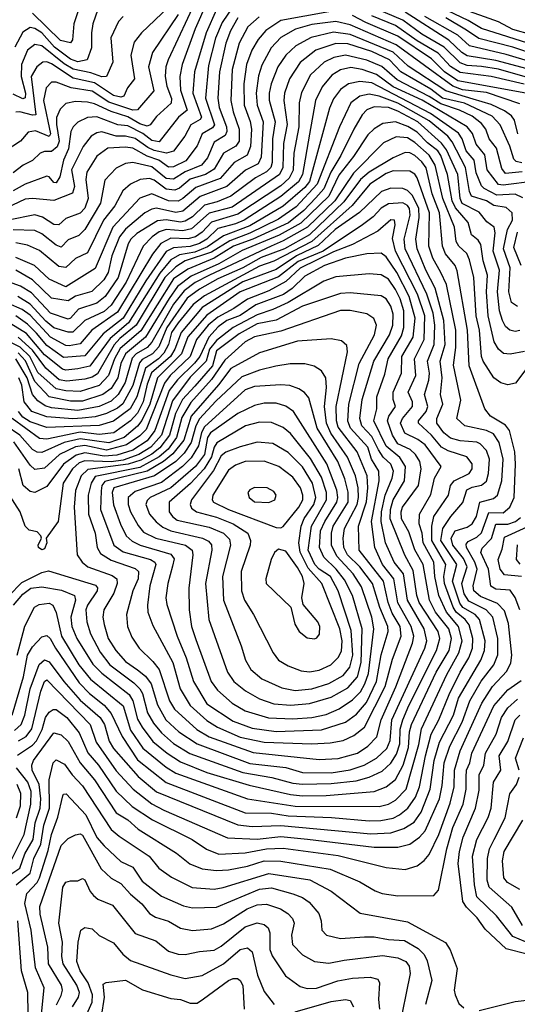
# Model space of a CAD drawing. Extents: x 1308313 to 1441400, y 959662 to 1036319.
# Tile 430 of 656: x 1372222 to 1374304, y 1016816 to 1020933. Entities that reach past the tile are written whole.
import ezdxf

# ---------------------------------------------------------------- set-up
doc = ezdxf.new("R2010")
doc.units = 0

msp = doc.modelspace()

# ---------------------------------------------------------------- linework, layer by layer
at = {"layer": '0CON10XD'}
for points in [[(1372963.9, 1021025), (1372843.7, 1020765), (1372834.1, 1020735), (1372831.1, 1020695), (1372837.9, 1020655), (1372857.5, 1020602.5), (1372856.2, 1020583.8), (1372795, 1020528.2), (1372767.5, 1020492.5), (1372755, 1020488.1), (1372725, 1020496.9), (1372675, 1020525.8), (1372605, 1020548.4), (1372535, 1020580.9), (1372505, 1020588.3), (1372455, 1020590.8), (1372415, 1020581.6), (1372390.8, 1020559.2), (1372376.5, 1020523.5), (1372375.3, 1020495), (1372387.3, 1020425), (1372379, 1020401), (1372355, 1020381), (1372325, 1020381.3), (1372307.3, 1020375), (1372275.8, 1020344.2), (1372236.2, 1020325), (1372195, 1020292.8)], [(1373045, 1020975.8), (1373002.3, 1020877.7), (1372953.5, 1020715), (1372946.9, 1020625), (1372982.6, 1020525), (1372977.7, 1020515), (1372937.5, 1020492.5), (1372913.3, 1020445), (1372865, 1020383.1), (1372835.7, 1020374.3), (1372785, 1020385.9), (1372758.1, 1020398.1), (1372705, 1020436.2), (1372665, 1020445.1), (1372625, 1020445.9), (1372566.2, 1020463.8), (1372545, 1020460), (1372520.9, 1020445), (1372487.9, 1020402.1), (1372439.3, 1020305), (1372451.2, 1020235), (1372442.3, 1020207.7), (1372365, 1020176.3), (1372275, 1020185.5), (1372245, 1020181.7), (1372164.9, 1020145.1)], [(1373113.4, 1020986.6), (1373069.6, 1020920.4), (1373041.4, 1020855), (1373011.8, 1020741.8), (1372999, 1020605), (1373036.4, 1020493.6), (1373029.2, 1020480.8), (1372985.9, 1020455), (1372965.1, 1020404.9), (1372917, 1020343), (1372865, 1020316.8), (1372845, 1020316.5), (1372803.7, 1020345), (1372755, 1020361.5), (1372695, 1020395.1), (1372665, 1020399.4), (1372590, 1020395), (1372545, 1020362.2), (1372502.2, 1020295), (1372498.1, 1020265), (1372508.1, 1020185), (1372495, 1020144.3), (1372475, 1020123.3), (1372415, 1020101), (1372385, 1020074.8), (1372365, 1020076.1), (1372317.4, 1020107.4), (1372285, 1020117.2), (1372175, 1020094.6)], [(1373005.3, 1021004.7), (1372955.7, 1020895), (1372902.1, 1020745), (1372892.5, 1020695), (1372895, 1020637.8), (1372922.3, 1020555), (1372887, 1020525), (1372805, 1020421.4), (1372775, 1020427), (1372737.3, 1020457.3), (1372675, 1020488.2), (1372632.6, 1020492.6), (1372545, 1020526.2), (1372505.7, 1020524.3), (1372465.2, 1020504.8), (1372445.3, 1020485), (1372436, 1020465), (1372426.7, 1020393.3), (1372404.5, 1020345.5), (1372389.7, 1020275), (1372375, 1020251.2), (1372365, 1020251.7), (1372345, 1020275.8), (1372335, 1020277.8), (1372245, 1020244.8), (1372195, 1020217.7)], [(1372548.6, 1020975), (1372528.3, 1020915), (1372521.7, 1020878.3), (1372523, 1020815), (1372504.6, 1020765), (1372465, 1020757), (1372435, 1020768.2), (1372368, 1020818), (1372315, 1020878.1), (1372285, 1020896.5), (1372265, 1020900.2), (1372235, 1020880.3), (1372201.7, 1020818.3)], [(1372844.3, 1020985.7), (1372731.7, 1020878.3), (1372700.8, 1020839.2), (1372687.6, 1020785), (1372702.2, 1020685), (1372672.5, 1020647.5), (1372657.3, 1020612.7), (1372645, 1020608.8), (1372614.8, 1020615), (1372535, 1020668.4), (1372445, 1020687.5), (1372355, 1020748), (1372335, 1020756), (1372318.6, 1020755), (1372293.9, 1020736.1), (1372270.4, 1020695), (1372289.1, 1020535), (1372275, 1020533.1), (1372222.7, 1020547.3), (1372205, 1020545.3)], [(1372474.5, 1020995), (1372449, 1020915), (1372442.1, 1020847.9), (1372434.7, 1020835.3), (1372392.4, 1020845), (1372275, 1020960.5)], [(1374155, 1020737), (1374095, 1020741), (1374065, 1020752.7), (1373997.9, 1020817.9), (1373905, 1020872.7), (1373825, 1020931.2), (1373716.3, 1020976.3)], [(1374375, 1020825.7), (1374155, 1020895.4), (1374099.1, 1020929.1), (1373955, 1020997.8)], [(1374445, 1020846.4), (1374285, 1020892.2), (1374225, 1020924.1), (1374065, 1020981.1)], [(1372885, 1020954), (1372777.4, 1020795), (1372760.5, 1020735), (1372783.3, 1020635), (1372715, 1020556.2), (1372695, 1020554.7), (1372595, 1020587.7), (1372525, 1020634.2), (1372437.5, 1020647.5), (1372375, 1020671.2), (1372355, 1020671.2), (1372332.3, 1020647.7), (1372321.2, 1020595), (1372351.4, 1020455), (1372345, 1020444.4), (1372287.3, 1020467.3), (1372257.8, 1020462.2), (1372225.2, 1020424.8), (1372131.4, 1020365)], [(1372655, 1020946.7), (1372635, 1020924.5), (1372602.9, 1020857.1), (1372611, 1020755), (1372585, 1020695.4), (1372566, 1020694), (1372520.1, 1020710.1), (1372445, 1020725.6), (1372408.1, 1020748.1), (1372315, 1020822.7), (1372285, 1020829.4), (1372255, 1020804.7), (1372229.9, 1020745), (1372227.5, 1020695), (1372245.7, 1020625), (1372244.5, 1020605.5), (1372235, 1020601.5), (1372195, 1020621.1)], [(1373135, 1020940.6), (1373103.9, 1020886.1), (1373084.1, 1020835), (1373057.7, 1020715), (1373051.6, 1020605), (1373057.2, 1020565), (1373086.7, 1020485), (1373088.3, 1020465), (1373081.9, 1020448.1), (1373035, 1020420), (1373007.9, 1020355), (1372982.5, 1020325), (1372915, 1020296.7), (1372865, 1020265.4), (1372835, 1020269.3), (1372775, 1020318), (1372695, 1020335.5), (1372665, 1020331.9), (1372625, 1020311.6), (1372577.7, 1020262.3), (1372560.3, 1020165), (1372495, 1020055.2), (1372469.6, 1020030.4), (1372425, 1020012.1), (1372395, 1019981.3), (1372375, 1019989.4), (1372315, 1020037.5), (1372285, 1020051), (1372195, 1020053.4)], [(1373515, 1020965.7), (1373315, 1020929.7), (1373252, 1020888), (1373219.5, 1020850.5), (1373192.8, 1020805), (1373171.6, 1020745), (1373159.4, 1020665), (1373161.4, 1020575), (1373186.8, 1020506.8), (1373191.9, 1020475), (1373187.4, 1020402.6), (1373174.2, 1020365.8), (1373118.7, 1020335), (1373060.7, 1020269.3), (1372958.7, 1020231.3), (1372905, 1020184.6), (1372885, 1020174.1), (1372845, 1020174.7), (1372775, 1020204.8), (1372725, 1020186.1), (1372611.7, 1020065), (1372537.1, 1019892.9), (1372415.3, 1019815), (1372345, 1019847.5), (1372283.3, 1019905), (1372205, 1019938.2)], [(1373224.7, 1020945.3), (1373177, 1020903), (1373140, 1020835), (1373110.9, 1020725), (1373105.4, 1020595), (1373115, 1020547.1), (1373140.7, 1020475), (1373140.1, 1020425), (1373125.9, 1020404.1), (1373075.2, 1020375), (1373035, 1020308.1), (1372999.2, 1020285), (1372935, 1020265.5), (1372891.3, 1020228.7), (1372870.8, 1020219.2), (1372835, 1020224), (1372785, 1020261.4), (1372765, 1020268.8), (1372726, 1020264), (1372685, 1020244.8), (1372653, 1020217), (1372619.3, 1020155), (1372572.2, 1020095), (1372505, 1019957.8), (1372455, 1019934.7), (1372415, 1019896.6), (1372385, 1019900.7), (1372305, 1019968.1), (1372255, 1019989.6), (1372205, 1019999)], [(1374370.5, 1020620.5), (1374055, 1020677.5), (1373999.2, 1020715), (1373945, 1020769.3), (1373805, 1020863.5), (1373670.7, 1020920.7), (1373615, 1020950.9)], [(1374332.8, 1020662.8), (1374194.5, 1020695), (1374065, 1020712.4), (1374025, 1020736.3), (1373973.3, 1020793.3), (1373884.9, 1020844.9), (1373795, 1020909), (1373695, 1020948.4)], [(1374345, 1020727), (1374215, 1020762.3), (1374095, 1020781.1), (1374072.1, 1020795), (1374017.3, 1020847.3), (1373835, 1020964.5)], [(1374364.9, 1020754.9), (1374257.8, 1020787.8), (1374105, 1020823), (1374055, 1020867.8), (1373916.7, 1020946.7)], [(1374385, 1020783.8), (1374285, 1020817.1), (1374143.8, 1020853.8), (1374091.4, 1020888.6), (1374005, 1020940.3)], [(1374315, 1020581.1), (1374175, 1020627.8), (1374075, 1020639.9), (1374034.1, 1020654.1), (1373797.5, 1020827.5), (1373605, 1020911.4), (1373545, 1020925.1), (1373445, 1020912.6), (1373376.4, 1020893.6), (1373315, 1020858.1), (1373274, 1020815), (1373235, 1020742.7), (1373221.5, 1020698.5), (1373210.8, 1020625), (1373216.2, 1020575), (1373240.5, 1020505), (1373232.5, 1020357.5), (1373219.5, 1020330.5), (1373167.2, 1020302.8), (1373089, 1020235), (1372977.1, 1020192.9), (1372905, 1020131.4), (1372875, 1020126.4), (1372795, 1020144.3), (1372775, 1020140.7), (1372745, 1020124.5), (1372665, 1020056.4), (1372639.4, 1020025), (1372607.2, 1019945), (1372592.7, 1019875), (1372574.5, 1019845), (1372523.7, 1019796.3), (1372455, 1019776.4), (1372425, 1019757.7), (1372355, 1019768.5), (1372275, 1019845.5), (1372205, 1019886)], [(1374306.8, 1020455), (1374292.2, 1020512.2), (1374280.2, 1020530.2), (1374251.4, 1020551.4), (1374195, 1020578.4), (1374119.7, 1020600.3), (1374005.7, 1020635.7), (1373848.2, 1020738.2), (1373785, 1020796.6), (1373605, 1020870.8), (1373535, 1020880.8), (1373441.2, 1020858.8), (1373376.8, 1020823.2), (1373335.2, 1020785), (1373302.6, 1020735), (1373274.3, 1020665), (1373265.4, 1020625), (1373266.2, 1020596.2), (1373291.2, 1020505), (1373280.2, 1020435), (1373278.7, 1020335), (1373273.2, 1020315), (1373255, 1020296.7), (1373208.5, 1020271.5), (1373105, 1020194.1), (1373048.4, 1020171.6), (1372995, 1020156.7), (1372945, 1020107.8), (1372915, 1020089.7), (1372894.3, 1020085.7), (1372835, 1020095.1), (1372798.1, 1020091.9), (1372711.6, 1020038.4), (1372687.1, 1020015), (1372676, 1019995), (1372634.4, 1019855), (1372579, 1019775), (1372545, 1019746.7), (1372467.5, 1019722.5), (1372435, 1019684.3), (1372425, 1019680.9), (1372350.4, 1019705), (1372270.5, 1019790.5), (1372225, 1019818.3), (1372175, 1019836.7)], [(1374324, 1020334), (1374299.1, 1020339.1), (1374289.6, 1020349.6), (1374273.4, 1020403.4), (1374233.3, 1020493.3), (1374198.6, 1020528.6), (1374083.9, 1020583.9), (1373991.8, 1020605), (1373942.8, 1020642.8), (1373816.7, 1020715), (1373769.7, 1020765), (1373695, 1020799.1), (1373595, 1020831.6), (1373545, 1020832.8), (1373460.9, 1020805), (1373396, 1020754), (1373350.4, 1020685), (1373329.5, 1020625), (1373327.4, 1020595), (1373341.8, 1020495), (1373325.6, 1020415), (1373322.6, 1020315), (1373308.5, 1020285), (1373110.8, 1020149.2), (1373015, 1020123.4), (1372941.3, 1020058.7), (1372905, 1020050), (1372834.2, 1020055.7), (1372804.9, 1020045.1), (1372775.6, 1020025), (1372738.1, 1019985), (1372667.3, 1019835), (1372605, 1019738.4), (1372575, 1019712.6), (1372494.7, 1019675.3), (1372443.5, 1019626.5), (1372425, 1019625.4), (1372365, 1019644.1), (1372331.6, 1019671.6), (1372265, 1019743.5), (1372214.6, 1019774.6)], [(1374325, 1020296.4), (1374255, 1020289.5), (1374240.1, 1020310.1), (1374216.7, 1020395), (1374187, 1020435), (1374172.5, 1020475), (1374155, 1020498.5), (1374115, 1020529.6), (1374062.3, 1020555), (1373985, 1020580.4), (1373935, 1020611.7), (1373801.5, 1020681.5), (1373737.6, 1020737.6), (1373675, 1020763.4), (1373585, 1020784.9), (1373536.4, 1020775), (1373496, 1020755), (1373438.2, 1020701.8), (1373401.1, 1020628.9), (1373391.9, 1020585), (1373390.6, 1020485), (1373368.7, 1020375), (1373366.3, 1020303.7), (1373350.1, 1020269.9), (1373315, 1020238.5), (1373135, 1020118.8), (1373025, 1020086.4), (1372985, 1020044.1), (1372957.5, 1020025), (1372925, 1020016), (1372855, 1020018.9), (1372812.6, 1019997.4), (1372777.5, 1019952.5), (1372630.7, 1019709.3), (1372524.4, 1019635), (1372475, 1019577.2), (1372429.1, 1019569.1), (1372415, 1019570.5), (1372350.2, 1019605), (1372265, 1019697.3), (1372231.5, 1019721.5), (1372175, 1019745.7)], [(1374378.1, 1020258.1), (1374245, 1020240.5), (1374225, 1020243.4), (1374178.1, 1020305), (1374168.2, 1020368.2), (1374132.1, 1020412.1), (1374116.5, 1020456.5), (1374095.2, 1020485), (1373905.8, 1020595.8), (1373785, 1020652.4), (1373715, 1020703.6), (1373655, 1020724.6), (1373607.2, 1020732.8), (1373565, 1020723.2), (1373528.8, 1020701.2), (1373487.9, 1020652.1), (1373459.5, 1020595), (1373435, 1020454.5), (1373405.9, 1020285), (1373389, 1020255), (1373315, 1020193), (1373161.1, 1020095), (1373125, 1020078.6), (1373051, 1020059), (1373004.7, 1020015.3), (1372975, 1019996.3), (1372935.2, 1019984.8), (1372865, 1019979.2), (1372835, 1019963.7), (1372749.9, 1019840.1), (1372654.9, 1019685), (1372570.7, 1019619.3), (1372495, 1019527.3), (1372405, 1019519.6), (1372335, 1019570.5), (1372291.9, 1019621.9), (1372255, 1019660.1), (1372205, 1019693.9)], [(1374415, 1020671.7), (1374225, 1020725.3), (1374155, 1020737)], [(1374327.5, 1020187.5), (1374295, 1020202.9), (1374218.6, 1020198.6), (1374166.3, 1020226.3), (1374155, 1020238.5), (1374132.8, 1020292.8), (1374123.8, 1020345), (1374090.5, 1020385), (1374073.5, 1020435), (1374057.7, 1020457.7), (1373941.1, 1020541.1), (1373695, 1020668.7), (1373646, 1020674), (1373598.2, 1020665), (1373565, 1020640.3), (1373535, 1020601.3), (1373517.9, 1020562.1), (1373434.4, 1020255.6)], [(1374305, 1019733.9), (1374280.6, 1019750.6), (1374268.9, 1019795), (1374274.6, 1019895), (1374246, 1019975), (1374263.8, 1020055), (1374283.6, 1020095), (1374282.7, 1020125), (1374257.6, 1020147.6), (1374205.7, 1020155.7), (1374175, 1020174.6), (1374113.3, 1020195), (1374104.5, 1020214.5), (1374087.3, 1020315), (1374032, 1020422), (1374013, 1020445), (1373935, 1020509.3), (1373805, 1020583.8), (1373726.5, 1020613.5), (1373685, 1020621.7), (1373645, 1020612.7), (1373607.7, 1020585), (1373560.5, 1020485), (1373467.1, 1020245), (1373379.3, 1020150.7), (1373305, 1020098.6), (1373185, 1020040.1), (1373101.5, 1020008.5), (1373025, 1019960.4), (1372915, 1019924.1), (1372875, 1019899.7), (1372829.5, 1019855), (1372709.2, 1019655), (1372640.9, 1019599.1), (1372617.5, 1019572.5), (1372547.5, 1019452.5), (1372525, 1019437.8), (1372495, 1019429.3), (1372418.4, 1019421.6), (1372386.8, 1019426.8), (1372330.8, 1019475), (1372275, 1019551), (1372215.3, 1019605.3)], [(1374315, 1019632.8), (1374295, 1019629.5), (1374273.8, 1019635), (1374255, 1019650), (1374242, 1019675), (1374230, 1019715), (1374221.8, 1019795), (1374229.4, 1019885), (1374203.2, 1019965), (1374211.7, 1020041.7), (1374208.1, 1020065), (1374177.4, 1020087.4), (1374145, 1020128.4), (1374074, 1020164), (1374065.5, 1020185), (1374055.1, 1020285.1), (1374008.2, 1020388.2), (1373986.7, 1020416.7), (1373888.1, 1020505), (1373805, 1020550.7), (1373764.9, 1020565.1), (1373705, 1020568.9), (1373675, 1020555.2), (1373655, 1020534.7), (1373620.2, 1020475), (1373566.5, 1020365), (1373524.3, 1020295.7), (1373494.9, 1020225.1), (1373461.8, 1020188.2), (1373411, 1020135), (1373346.5, 1020083.5), (1373197.3, 1020015), (1373117.2, 1019985), (1373035.1, 1019934.9), (1372925, 1019889.9), (1372865, 1019849.5), (1372728.3, 1019631.7), (1372642.8, 1019557.2), (1372618.9, 1019515), (1372594, 1019445), (1372555, 1019403.5), (1372475, 1019378.4), (1372415, 1019380.4), (1372375, 1019388.5), (1372297.7, 1019457.7), (1372264.7, 1019524.7), (1372223.4, 1019563.4), (1372165, 1019592)], [(1374334.5, 1019545.5), (1374274.7, 1019534.7), (1374247.3, 1019537.3), (1374225.2, 1019555.2), (1374208, 1019585), (1374182.8, 1019695), (1374175.1, 1019795), (1374180, 1019865), (1374162.2, 1019925), (1374152, 1019992), (1374140.2, 1020010.2), (1374112.4, 1020032.4), (1374099, 1020085), (1374045.5, 1020145.5), (1374032.4, 1020175), (1374024.6, 1020214.6), (1374012.2, 1020285), (1373984.7, 1020365), (1373971.7, 1020385), (1373928.1, 1020418.1), (1373885, 1020462.6), (1373846.7, 1020486.7), (1373795, 1020505.5), (1373741.5, 1020498.5), (1373705, 1020477), (1373679, 1020451), (1373619.5, 1020360.5), (1373557.2, 1020282.8), (1373515.5, 1020194.5), (1373398.2, 1020081.8), (1373308, 1020032), (1373152.9, 1019967.1), (1373055, 1019911.4), (1372939.5, 1019860.5), (1372882.6, 1019817.4), (1372847.1, 1019767.1), (1372748.5, 1019605), (1372664, 1019535), (1372644.9, 1019495.1), (1372632, 1019435), (1372605, 1019390.8), (1372570.2, 1019365), (1372485, 1019337.7), (1372435, 1019338), (1372345.7, 1019355), (1372285, 1019420.4), (1372246.1, 1019506.1), (1372215, 1019539.6)], [(1374435, 1019595.2), (1374296.6, 1019413.4), (1374265, 1019405.4), (1374235, 1019414.7), (1374206.6, 1019435), (1374161.7, 1019505), (1374155.2, 1019525), (1374146, 1019634), (1374132.4, 1019695), (1374122, 1019855), (1374105, 1019928.1), (1374093, 1019955), (1374060.2, 1019985), (1374048.9, 1020005), (1374041.7, 1020065), (1373992.5, 1020185), (1373961.3, 1020325), (1373936, 1020366), (1373875, 1020419.8), (1373845, 1020438.1), (1373797.4, 1020442.6), (1373745, 1020417.4), (1373619, 1020291), (1373540.4, 1020175), (1373426.2, 1020065), (1373325, 1020007.8), (1373273.9, 1019986.1), (1373015.5, 1019865), (1372956.3, 1019833.7), (1372910.5, 1019799.5), (1372865, 1019743.4), (1372775, 1019584), (1372755, 1019562), (1372709, 1019535), (1372693, 1019517), (1372662.6, 1019415), (1372634.6, 1019365.3), (1372605, 1019337.4), (1372555, 1019315.7), (1372465, 1019298), (1372355, 1019310.1), (1372328.2, 1019318.2), (1372298.3, 1019338.3), (1372275.4, 1019365.4), (1372252.8, 1019435), (1372205.1, 1019515)], [(1372213.1, 1017856.9), (1372275, 1017898.6), (1372292.7, 1017917.3), (1372316.4, 1017965), (1372329.8, 1018015), (1372345, 1018037.5), (1372361.6, 1018048.4), (1372375, 1018048.2), (1372418.5, 1018015), (1372470.9, 1017950.9), (1372506.7, 1017866.7), (1372551.2, 1017815), (1372625, 1017707), (1372693.2, 1017643.2), (1372777.6, 1017587.6), (1372943.1, 1017505), (1373003.9, 1017463.9), (1373055, 1017442.8), (1373165, 1017448.5), (1373255, 1017465.5), (1373325, 1017467.9), (1373555, 1017437.9), (1373755, 1017387.2), (1373835, 1017379.2), (1373885.2, 1017394.8), (1373915, 1017416.7), (1373935, 1017442.1), (1373975.7, 1017525), (1374023.9, 1017656.1), (1374040.1, 1017725), (1374041, 1017795), (1374064.6, 1017875), (1374155.4, 1018075), (1374200.2, 1018145), (1374260.8, 1018209.2), (1374276.8, 1018243.2), (1374281.3, 1018275), (1374268, 1018408), (1374250.6, 1018460.6), (1374221.9, 1018491.9), (1374150.9, 1018520.9), (1374122.9, 1018545), (1374120.2, 1018565), (1374135.8, 1018635), (1374126.5, 1018665), (1374092.4, 1018725), (1374090.8, 1018739.2), (1374098.7, 1018751.3), (1374135, 1018768.4), (1374155, 1018787), (1374185, 1018871.4), (1374245, 1018871.3), (1374272.9, 1018895), (1374290.7, 1018935), (1374296.4, 1019073.6), (1374294.3, 1019125), (1374271.7, 1019215), (1374255, 1019237.3), (1374192, 1019275), (1374168.2, 1019305), (1374102.4, 1019485), (1374095.4, 1019635), (1374052.9, 1019882.9), (1374044.8, 1019905), (1374004, 1019954), (1373991, 1019985), (1373978.2, 1020125), (1373947.8, 1020205), (1373922.7, 1020312.7), (1373905, 1020338.3), (1373875, 1020364.8), (1373855, 1020376.3), (1373835, 1020377.1), (1373785, 1020355.2), (1373685, 1020294.9), (1373647.6, 1020265), (1373578.8, 1020171.2), (1373435, 1020033.4), (1373330.2, 1019975), (1373232.3, 1019937.7), (1373155, 1019894.9), (1373051.4, 1019848.6), (1372975, 1019806.5), (1372922, 1019768), (1372838, 1019645), (1372803.9, 1019565), (1372777.9, 1019535), (1372735, 1019511.7), (1372722.6, 1019497.4), (1372695, 1019403.5), (1372653.3, 1019326.7), (1372631.5, 1019308.5), (1372585, 1019285.9), (1372538, 1019272), (1372482.9, 1019267.1), (1372444.1, 1019264.1), (1372335, 1019271.8), (1372272.3, 1019295), (1372241.1, 1019335), (1372231.2, 1019405), (1372218.6, 1019435)], [(1372217, 1017917), (1372249.5, 1017935), (1372273.1, 1017966.9), (1372310.3, 1018125), (1372325, 1018165.4), (1372335, 1018171.8), (1372516.5, 1017985), (1372542.1, 1017912.1), (1372625, 1017791.5), (1372697.3, 1017715), (1372775, 1017654.5), (1372825, 1017627.4), (1373091.1, 1017511.1), (1373215, 1017505.9), (1373315, 1017517.3), (1373426.5, 1017506.5), (1373705, 1017473.3), (1373805, 1017472.4), (1373855.1, 1017484.9), (1373895.1, 1017514.9), (1373918.4, 1017541.6), (1373978.3, 1017675), (1373990.2, 1017729.8), (1373998.1, 1017825), (1374022.1, 1017895), (1374073.8, 1017995), (1374105.1, 1018084.9), (1374153.8, 1018166.2), (1374205.5, 1018235), (1374222.5, 1018277.5), (1374222.2, 1018345), (1374201.4, 1018435), (1374174, 1018465), (1374100.9, 1018500.9), (1374082, 1018532), (1374071.8, 1018575), (1374094.1, 1018645), (1374079.1, 1018679.1), (1374034.7, 1018735), (1374027.4, 1018765), (1374045, 1018795.5), (1374095, 1018810), (1374115.6, 1018825), (1374133.8, 1018855), (1374147.4, 1018915), (1374205, 1018930.8), (1374220.9, 1018945), (1374240.3, 1019005), (1374245.7, 1019095), (1374228.9, 1019165), (1374205, 1019200.4), (1374175, 1019214.3), (1374085, 1019234.3), (1374051.4, 1019265), (1374068.1, 1019341.9), (1374037.7, 1019487.7), (1374047.8, 1019562.2), (1374046.6, 1019635), (1374008.5, 1019825), (1373985, 1019875.9), (1373951.4, 1019935), (1373934.1, 1019985), (1373937.4, 1020125), (1373885, 1020271.8), (1373875, 1020287.1), (1373855, 1020298.7), (1373785, 1020300.1), (1373755, 1020289.9), (1373687.7, 1020245), (1373613.9, 1020156.1), (1373444, 1020005), (1373285, 1019922.5), (1373225, 1019902), (1372995, 1019778.2), (1372947.6, 1019742.4), (1372884.5, 1019664.5), (1372857.7, 1019625), (1372845.2, 1019575), (1372825, 1019538.5), (1372803.2, 1019515), (1372748.2, 1019475), (1372711.7, 1019355), (1372684, 1019306), (1372615, 1019253.7), (1372555, 1019235.7), (1372335, 1019227.6), (1372265, 1019251.1), (1372235, 1019270.1), (1372216.4, 1019295)], [(1373434.4, 1020255.6), (1373415, 1020231.6), (1373325, 1020153), (1373185, 1020071.3), (1373075, 1020029.3), (1373007.5, 1019982.5), (1372955, 1019961), (1372891, 1019949), (1372855, 1019928), (1372807.9, 1019872.1), (1372676.5, 1019665), (1372600.1, 1019599.9), (1372515, 1019483.6), (1372465, 1019472.9), (1372415, 1019467.5), (1372401.1, 1019471.1), (1372325, 1019531.5), (1372250.9, 1019620.9), (1372185, 1019660.9)], [(1372199.4, 1017960.6), (1372227.3, 1017985), (1372243.7, 1018025), (1372265.8, 1018135), (1372303, 1018237), (1372325, 1018256.4), (1372345, 1018247.9), (1372406.6, 1018165), (1372475, 1018087.8), (1372558.9, 1018015), (1372576.5, 1017985), (1372596.5, 1017916.5), (1372615, 1017885.7), (1372717.6, 1017767.6), (1372795, 1017704.2), (1373135, 1017565.7), (1373195, 1017559.5), (1373315, 1017563.7), (1373691.9, 1017528.1), (1373775, 1017532.4), (1373829.5, 1017550.5), (1373872.7, 1017577.3), (1373901.4, 1017618.6), (1373940, 1017715), (1373956.8, 1017835), (1373978.8, 1017911.2), (1374037.9, 1018025), (1374057.7, 1018095), (1374152.4, 1018255), (1374166.6, 1018295), (1374169.3, 1018335), (1374146.3, 1018425), (1374127.6, 1018445), (1374077, 1018475), (1374063.2, 1018493.2), (1374033.4, 1018585), (1374050.8, 1018655), (1373984, 1018755), (1373992.3, 1018805), (1374025.8, 1018855), (1374076.4, 1018913.6), (1374093.6, 1018966.4), (1374115, 1018977.9), (1374155, 1018985.9), (1374175, 1019003.4), (1374184.2, 1019035), (1374187.7, 1019095), (1374175, 1019130.7), (1374149.1, 1019159.1), (1374135, 1019166.2), (1374065, 1019171.8), (1374025, 1019182.8), (1373996.2, 1019205), (1373968.1, 1019245), (1373967.9, 1019265), (1373992.8, 1019325), (1373983.3, 1019365), (1373990, 1019435), (1373981.6, 1019505), (1374001.9, 1019575), (1373997.3, 1019675), (1373960.4, 1019810.4), (1373920.9, 1019885), (1373884.6, 1019975), (1373880.4, 1020015), (1373894.3, 1020105), (1373891.7, 1020145), (1373865, 1020199.4), (1373845, 1020218.7), (1373825, 1020227.3), (1373775, 1020228.3), (1373736.4, 1020213.6), (1373643.7, 1020126.3), (1373541.7, 1020055), (1373471.5, 1019988.5), (1373380.4, 1019945), (1373295, 1019888.8), (1373155, 1019835.9), (1372985, 1019729.1), (1372897.3, 1019625), (1372870.4, 1019555), (1372852.4, 1019525), (1372773.9, 1019456.1), (1372755, 1019408.2), (1372738.9, 1019335), (1372715, 1019288), (1372685, 1019255.6), (1372615.2, 1019204.8), (1372555, 1019197.7), (1372475, 1019207.4), (1372335, 1019179.1), (1372305, 1019180.9), (1372190.2, 1019265)], [(1372189.7, 1018025), (1372237.9, 1018185), (1372253.9, 1018275), (1372275, 1018309.7), (1372315, 1018351.9), (1372335, 1018357.6), (1372348.8, 1018345), (1372371.4, 1018305), (1372470, 1018160), (1372514.6, 1018114.6), (1372575, 1018065.8), (1372605, 1018031.6), (1372650.9, 1017935), (1372715, 1017838.4), (1372835, 1017743.2), (1373165, 1017615.7), (1373275, 1017614.9), (1373345, 1017604.3), (1373526.9, 1017596.9), (1373685, 1017582.2), (1373733.8, 1017583.8), (1373785, 1017594.5), (1373811.7, 1017608.3), (1373845.6, 1017635), (1373878.9, 1017681.1), (1373895.1, 1017725), (1373919.5, 1017855), (1373944.1, 1017945), (1373975.7, 1018005), (1374018.7, 1018111.3), (1374064.6, 1018205), (1374101.7, 1018265), (1374116.3, 1018305), (1374118.5, 1018345), (1374102.9, 1018402.9), (1374086, 1018425), (1374049, 1018455), (1374035.6, 1018475.6), (1373999.4, 1018575), (1373996.9, 1018605), (1374005.1, 1018655.1), (1373946.8, 1018755), (1373946.8, 1018815), (1373954.6, 1018855), (1374016.3, 1018945), (1374024.3, 1018984.3), (1374040.5, 1019005), (1374102.8, 1019035), (1374114.8, 1019055), (1374115.2, 1019075), (1374093.8, 1019105), (1374015, 1019129.6), (1373987.7, 1019145), (1373945.4, 1019195.4), (1373891.1, 1019245), (1373891.3, 1019255), (1373922.8, 1019295), (1373930.3, 1019315), (1373916.5, 1019365), (1373934.6, 1019425.4), (1373936.7, 1019455), (1373928.6, 1019505), (1373956.5, 1019575), (1373959.2, 1019655), (1373952.7, 1019705), (1373926, 1019785), (1373834.9, 1019975), (1373831.5, 1020015), (1373855.3, 1020115), (1373852.6, 1020142.6), (1373845, 1020155.8), (1373825, 1020166.2), (1373765, 1020162.5), (1373734.9, 1020145.1), (1373701.2, 1020108.8), (1373656.1, 1020075), (1373491.2, 1019965), (1373387.9, 1019922.1), (1373305, 1019857.5), (1373145, 1019794.7), (1373005, 1019697.6), (1372925, 1019606.3), (1372898.3, 1019535), (1372798.1, 1019435), (1372766.1, 1019325), (1372732.9, 1019257.1), (1372715, 1019233), (1372658.4, 1019185), (1372595, 1019164), (1372475, 1019180.4), (1372407.5, 1019165), (1372315, 1019122.8), (1372295, 1019124.5), (1372275.5, 1019135.5), (1372223, 1019195), (1372164.9, 1019234.9)], [(1372211.9, 1018275), (1372242.9, 1018397.1), (1372283.8, 1018476.2), (1372302.6, 1018487.4), (1372345, 1018492.6), (1372360.3, 1018485), (1372374.5, 1018454.5), (1372397.2, 1018355), (1372469.3, 1018235), (1372517.5, 1018175), (1372655, 1018063.2), (1372685, 1017961.6), (1372736.5, 1017886.5), (1372835, 1017806.5), (1372875, 1017782.2), (1373175, 1017674.8), (1373374.5, 1017644.5), (1373726.8, 1017643.2), (1373765, 1017652.8), (1373795, 1017669), (1373839.8, 1017715), (1373892.4, 1017902.4), (1373903.1, 1017966.9), (1374010.1, 1018195), (1374060, 1018285), (1374073.6, 1018335), (1374057.9, 1018395), (1374007.8, 1018455), (1373975.6, 1018525.6), (1373959.1, 1018605), (1373954.4, 1018665), (1373910, 1018745), (1373906.5, 1018785), (1373893.4, 1018825), (1373895.1, 1018864.9), (1373942.1, 1018947.9), (1373957.9, 1019015), (1373985.3, 1019065), (1373919.2, 1019155), (1373887.8, 1019177.8), (1373833.3, 1019203.3), (1373815.2, 1019245), (1373823.6, 1019265), (1373866.2, 1019315), (1373865.2, 1019335), (1373848.3, 1019375), (1373879.7, 1019445), (1373874.6, 1019515), (1373915.1, 1019595), (1373917.2, 1019695), (1373886.4, 1019785), (1373794.3, 1019964.3), (1373782.3, 1020017.7), (1373793.5, 1020075), (1373790.6, 1020095), (1373775, 1020096.3), (1373721.1, 1020048.9), (1373615, 1019993), (1373535, 1019962.4), (1373395, 1019893.3), (1373335, 1019837.7), (1373265, 1019799.5), (1373175, 1019764.3), (1373118.4, 1019725), (1373050.6, 1019689.4), (1373009.9, 1019655), (1372962.1, 1019595), (1372934.7, 1019525), (1372852.2, 1019445), (1372827.5, 1019412.5), (1372750.8, 1019219.2), (1372725, 1019191.9), (1372668.8, 1019155), (1372585, 1019133), (1372495, 1019151.6), (1372455, 1019147.2), (1372388.8, 1019115), (1372325, 1019057.5), (1372285, 1019052.4), (1372265, 1019069.5), (1372197.7, 1019167.7)], [(1374320.2, 1019905), (1374290.3, 1019980.3), (1374305.5, 1020044.5)], [(1372195.5, 1018485), (1372235, 1018530.3), (1372268.1, 1018555), (1372315, 1018561.7), (1372397.4, 1018547.4), (1372450.7, 1018525), (1372455.6, 1018505), (1372436.5, 1018435), (1372439.8, 1018395), (1372460.5, 1018345), (1372527.5, 1018237.5), (1372565, 1018200), (1372680.3, 1018110.3), (1372694.9, 1018084.9), (1372715, 1018007.8), (1372733.8, 1017973.8), (1372779.3, 1017915), (1372838.7, 1017865), (1372895, 1017829.2), (1373004.7, 1017785), (1373182.2, 1017732.2), (1373355, 1017693.2), (1373405, 1017687.3), (1373505, 1017688.6), (1373704.9, 1017705.1), (1373755, 1017724.8), (1373794.2, 1017755.8), (1373826.7, 1017815), (1373848.9, 1017888.9), (1373853.4, 1017955), (1373861.7, 1017985), (1373964.2, 1018205), (1374018.6, 1018295), (1374029.6, 1018345), (1374018.1, 1018385), (1373962.6, 1018455), (1373936.3, 1018505), (1373910.4, 1018655), (1373876.1, 1018716.1), (1373850.8, 1018790.8), (1373820, 1018845), (1373817.7, 1018875), (1373824.2, 1018895), (1373890.7, 1018985), (1373902.1, 1019055), (1373896.1, 1019085), (1373878.5, 1019115), (1373855.8, 1019135), (1373805, 1019159.2), (1373781.5, 1019195), (1373761.2, 1019255), (1373766.5, 1019275), (1373794.4, 1019315), (1373785.2, 1019345), (1373785.5, 1019375), (1373819.4, 1019455), (1373821.4, 1019525), (1373868.5, 1019605), (1373876.6, 1019685), (1373852, 1019775), (1373800.4, 1019875), (1373755, 1019940.5), (1373735, 1019956.7), (1373675, 1019953.3), (1373585, 1019935.5), (1373496.9, 1019905), (1373415, 1019860.5), (1373362, 1019808), (1373326.5, 1019783.5), (1373209.6, 1019740.4), (1373145, 1019696.4), (1373088.9, 1019675), (1373051.8, 1019648.2), (1373013.4, 1019605), (1372975.7, 1019525), (1372953.7, 1019496.3), (1372882.9, 1019427.1), (1372847.7, 1019382.3), (1372787.9, 1019215), (1372755, 1019171.7), (1372695, 1019133.1), (1372628.2, 1019111.8), (1372575, 1019107.8), (1372495, 1019121.7), (1372457.8, 1019112.2), (1372405.7, 1019074.3), (1372335, 1018981.4), (1372285, 1018955.8), (1372265, 1018959.7), (1372237, 1018985), (1372217.8, 1019055)], [(1372176.7, 1018523.3), (1372231, 1018579), (1372315, 1018621.2), (1372341.9, 1018628.1), (1372538.8, 1018568.8), (1372547, 1018557), (1372545.5, 1018545), (1372505.5, 1018485), (1372498.8, 1018465), (1372503, 1018415), (1372517.9, 1018365), (1372558, 1018288), (1372599, 1018235), (1372700.1, 1018160.1), (1372725, 1018134), (1372735.6, 1018115), (1372756.3, 1018035), (1372781.4, 1017991.4), (1372815, 1017950), (1372865, 1017906.5), (1372934.4, 1017864.4), (1373155, 1017785.1), (1373276.5, 1017763.5), (1373365, 1017740.3), (1373405, 1017736.1), (1373525, 1017738.2), (1373629.5, 1017750.5), (1373685, 1017764.8), (1373739.2, 1017790.9), (1373775, 1017823.6), (1373798.5, 1017861.5), (1373812.5, 1017905), (1373814.6, 1017965.4), (1373825.6, 1018005), (1373850, 1018065), (1373966.7, 1018295), (1373980.7, 1018345), (1373973.2, 1018375), (1373894, 1018495), (1373884.2, 1018525), (1373869.1, 1018629.1), (1373833.1, 1018693.1), (1373772, 1018845), (1373773.8, 1018885), (1373784.9, 1018925), (1373832.3, 1019005), (1373836.3, 1019065), (1373812.2, 1019102.2), (1373755, 1019149.8), (1373703.6, 1019255), (1373716.2, 1019305), (1373716.5, 1019355), (1373749.5, 1019450.5), (1373763.5, 1019515), (1373819.7, 1019610.3), (1373830, 1019645), (1373828.9, 1019715), (1373814.7, 1019765), (1373795, 1019804.8), (1373765, 1019847.1), (1373735, 1019865.7), (1373685, 1019870.2), (1373545, 1019857.4), (1373495, 1019839.3), (1373345, 1019749.8), (1373281.5, 1019721.5), (1373215, 1019698.6), (1373115, 1019645.5), (1373045, 1019591.1), (1373016.7, 1019555), (1373002.9, 1019505), (1372935, 1019437.5), (1372861.4, 1019338.6), (1372815, 1019195.9), (1372770, 1019145), (1372720.4, 1019115), (1372655, 1019090.9), (1372604.1, 1019084.1), (1372495, 1019088.4), (1372470.4, 1019079.6), (1372442.9, 1019055), (1372404, 1018995), (1372382.5, 1018835), (1372332.5, 1018765), (1372336, 1018745), (1372325, 1018720), (1372315, 1018716.2), (1372300, 1018725), (1372298.8, 1018735), (1372313.3, 1018765), (1372310, 1018775), (1372295, 1018791.2), (1372261.2, 1018798.8), (1372245, 1018814.3), (1372223.1, 1018875), (1372179.1, 1018945)], [(1373525, 1017783.9), (1373605, 1017795.9), (1373664.1, 1017815.9), (1373715.5, 1017844.5), (1373758.3, 1017885), (1373771.7, 1017918.3), (1373779.9, 1018005), (1373917.7, 1018305), (1373925.7, 1018335), (1373913.9, 1018385), (1373845.2, 1018504.8), (1373828, 1018615), (1373789.4, 1018665), (1373753.4, 1018745), (1373734.4, 1018834.4), (1373736.1, 1018875), (1373751.1, 1018945), (1373781, 1019015), (1373785.7, 1019045), (1373774.5, 1019074.5), (1373743, 1019103), (1373723.7, 1019133.7), (1373695, 1019190), (1373653.1, 1019235), (1373645.9, 1019265), (1373655.4, 1019345), (1373703.7, 1019505), (1373769.1, 1019615), (1373784.1, 1019655), (1373785, 1019701.2), (1373775.7, 1019735), (1373755.6, 1019765.6), (1373735, 1019778.4), (1373605, 1019791), (1373565, 1019787.7), (1373405, 1019734.4), (1373295, 1019676.7), (1373215, 1019661.3), (1373141, 1019619), (1373045, 1019548.3), (1373028.5, 1019485), (1372955, 1019400.8), (1372903.7, 1019345), (1372873.7, 1019286.3), (1372848.1, 1019195), (1372808, 1019142), (1372775, 1019115.9), (1372728.8, 1019091.2), (1372676.3, 1019073.7), (1372507.6, 1019052.4), (1372478.5, 1019025), (1372455.4, 1018964.6), (1372449.3, 1018895), (1372462.6, 1018695), (1372483.8, 1018663.8), (1372507.5, 1018645), (1372609.2, 1018609.2), (1372628.1, 1018595), (1372629.2, 1018575), (1372615.2, 1018535), (1372573.7, 1018465), (1372569.8, 1018435), (1372575, 1018404.2), (1372592.7, 1018345), (1372624.3, 1018295), (1372665, 1018248.3), (1372715, 1018213.7), (1372748.2, 1018188.2), (1372772.1, 1018155), (1372798.3, 1018068.3), (1372833.8, 1018005), (1372887.8, 1017955), (1372964.7, 1017904.7), (1373185, 1017821.8), (1373336.2, 1017806.2), (1373405.4, 1017785.4), (1373525, 1017783.9)], [(1373475, 1017839.8), (1373555, 1017843.9), (1373635, 1017865.2), (1373678.4, 1017895), (1373716.7, 1017933.3), (1373734.4, 1018005), (1373796.4, 1018143.6), (1373866.3, 1018325), (1373870.9, 1018355), (1373860.2, 1018395), (1373804.9, 1018494.9), (1373788, 1018595), (1373740.1, 1018655), (1373708.7, 1018725), (1373694.4, 1018834.4), (1373726.4, 1019005), (1373724.5, 1019045), (1373693.6, 1019095), (1373679.1, 1019145), (1373605.7, 1019225), (1373594.5, 1019254.5), (1373598.7, 1019325), (1373642.9, 1019495), (1373706.6, 1019615), (1373715.2, 1019655), (1373703.9, 1019683.9), (1373675, 1019702.9), (1373605, 1019716.7), (1373565, 1019716), (1373315, 1019630.6), (1373205, 1019606.8), (1373165, 1019585.6), (1373080.4, 1019509.6), (1373025, 1019428.5), (1372938.5, 1019331.5), (1372900.6, 1019269.4), (1372878, 1019185), (1372842.6, 1019137.4), (1372805.4, 1019105.4), (1372725, 1019060.7), (1372537.6, 1019022.4), (1372521.5, 1018995), (1372507.8, 1018945), (1372510.1, 1018865), (1372538.3, 1018785), (1372546.7, 1018725), (1372560, 1018700), (1372605, 1018672.2), (1372705, 1018638.1), (1372718.4, 1018625), (1372717.6, 1018595), (1372694.9, 1018545), (1372669.4, 1018445), (1372673.3, 1018395), (1372691.2, 1018351.2), (1372721.8, 1018305), (1372779.5, 1018249.5), (1372805.4, 1018215.4), (1372849.2, 1018085), (1372869.8, 1018049.8), (1372963.1, 1017965), (1373014.1, 1017934.1), (1373198.3, 1017868.3), (1373475, 1017839.8)], [(1373445, 1017904.5), (1373521.3, 1017908.7), (1373575, 1017919), (1373620.4, 1017939.6), (1373665, 1017973.8), (1373751.8, 1018145), (1373781.5, 1018258.5), (1373818.4, 1018355), (1373813.7, 1018395), (1373781.1, 1018451.1), (1373763.9, 1018495), (1373744.1, 1018585), (1373642, 1018715), (1373640.4, 1018815), (1373673.4, 1018916.6), (1373679.4, 1018975), (1373676.3, 1019025), (1373633.6, 1019125), (1373555, 1019228.8), (1373547.2, 1019255), (1373546.6, 1019315), (1373594, 1019544), (1373590.5, 1019570.5), (1373569.3, 1019589.3), (1373525, 1019598.4), (1373385, 1019588.7), (1373225, 1019540.2), (1373105.3, 1019474.7), (1373054.3, 1019405.7), (1372938.9, 1019275), (1372908.7, 1019175), (1372863.3, 1019116.7), (1372824.3, 1019085.7), (1372755.5, 1019044.5), (1372578.8, 1019001.2), (1372565.5, 1018985), (1372562.7, 1018962.7), (1372560.3, 1018885), (1372615.4, 1018735.4), (1372655, 1018707.2), (1372768.8, 1018675), (1372787.3, 1018665), (1372792, 1018655), (1372766.9, 1018565), (1372756, 1018485), (1372757.6, 1018455), (1372779.2, 1018399.2), (1372862.2, 1018245), (1372892.8, 1018135), (1372935, 1018064.7), (1373005, 1018002), (1373050, 1017975), (1373145, 1017932.6), (1373245, 1017911), (1373445, 1017904.5)], [(1373295, 1017956.4), (1373485, 1017962.9), (1373585, 1017995.2), (1373630.8, 1018029.2), (1373673.1, 1018076.9), (1373715.7, 1018165), (1373735, 1018277.5), (1373764.5, 1018375), (1373762.4, 1018395), (1373728.4, 1018475), (1373698.1, 1018575), (1373644.9, 1018644.9), (1373594.1, 1018695), (1373578.4, 1018725), (1373575.4, 1018764.6), (1373581.2, 1018805), (1373633.9, 1018905), (1373640, 1018935), (1373637.7, 1018975), (1373627.8, 1019025), (1373593.3, 1019103.3), (1373523.8, 1019203.8), (1373505.6, 1019245), (1373498.1, 1019315), (1373505.2, 1019394.8), (1373503.1, 1019435), (1373485, 1019464.5), (1373454.2, 1019484.2), (1373415, 1019494.1), (1373353.7, 1019493.7), (1373294.2, 1019484.3), (1373225, 1019467.4), (1373151.2, 1019438.8), (1373043, 1019337), (1372975, 1019263.6), (1372958.7, 1019235), (1372939.4, 1019165), (1372910.4, 1019119.6), (1372875.2, 1019084.8), (1372785.3, 1019024.7), (1372616, 1018975), (1372608.4, 1018955), (1372613.9, 1018903.9), (1372643.1, 1018823.1), (1372667.6, 1018775), (1372692.4, 1018752.4), (1372726.1, 1018736.1), (1372855, 1018698.3), (1372867.6, 1018677.6), (1372862, 1018648), (1372841.7, 1018575), (1372834, 1018515), (1372837.5, 1018487.5), (1372880.2, 1018355), (1372919.2, 1018265), (1372949.3, 1018165), (1373005, 1018072.6), (1373115, 1017999.9), (1373195, 1017970.6), (1373295, 1017956.4)], [(1373365, 1018009.3), (1373445, 1018014.8), (1373505, 1018026.7), (1373559.5, 1018050.5), (1373615, 1018088.5), (1373647.6, 1018122.4), (1373666.7, 1018155), (1373681.2, 1018198.8), (1373704.6, 1018385), (1373696.2, 1018435), (1373651.8, 1018561.8), (1373617.4, 1018615), (1373549.4, 1018689.4), (1373526.7, 1018735), (1373527.4, 1018785), (1373534.4, 1018815), (1373596.2, 1018915), (1373596.6, 1018956.6), (1373582.7, 1019012.7), (1373553.6, 1019085), (1373467, 1019225), (1373431.3, 1019351.3), (1373413.7, 1019373.7), (1373389.6, 1019389.6), (1373352.5, 1019402.5), (1373315, 1019405.2), (1373205, 1019399.4), (1373166.1, 1019385), (1372995, 1019229.7), (1372982.8, 1019207.2), (1372969.5, 1019150.5), (1372938.9, 1019101.1), (1372903.6, 1019065), (1372815, 1018998), (1372705, 1018960.5), (1372675.6, 1018935), (1372675.2, 1018905), (1372686.2, 1018875), (1372717.8, 1018817.8), (1372740.4, 1018790.4), (1372791.2, 1018765), (1372915.7, 1018735.7), (1372943.3, 1018715), (1372946, 1018695), (1372930.2, 1018555), (1372931.5, 1018465), (1372940.7, 1018395), (1372959.2, 1018340.8), (1373022.5, 1018165), (1373049.5, 1018129.5), (1373110.9, 1018075), (1373165, 1018043.3), (1373263.3, 1018013.3), (1373365, 1018009.3)], [(1373357, 1018067), (1373435, 1018073.6), (1373525, 1018099.4), (1373595, 1018139.3), (1373635, 1018184.3), (1373650.9, 1018245), (1373655.1, 1018385), (1373614.3, 1018525), (1373580.6, 1018590.6), (1373546.9, 1018635), (1373494.1, 1018685), (1373475.9, 1018725), (1373480.5, 1018795), (1373498.2, 1018835), (1373549.3, 1018915), (1373553.6, 1018935), (1373549.5, 1018965), (1373507.2, 1019075), (1373367.9, 1019295), (1373336.3, 1019316.3), (1373295, 1019329.2), (1373245, 1019329.8), (1373205, 1019319.8), (1373135, 1019285.8), (1373020.9, 1019205), (1373007.8, 1019185), (1372995.8, 1019115), (1372958.1, 1019065), (1372853.8, 1018975), (1372768, 1018935), (1372755, 1018922.3), (1372749.3, 1018905), (1372765.6, 1018865), (1372792.3, 1018832.3), (1372820.3, 1018810.3), (1372855, 1018795.6), (1372987.1, 1018765), (1373012.2, 1018752.2), (1373025, 1018736.9), (1373026.2, 1018715), (1373000, 1018575), (1373013.6, 1018425), (1373091.4, 1018205), (1373117.4, 1018165), (1373166.7, 1018126.7), (1373225, 1018093.2), (1373285, 1018071.3), (1373357, 1018067)], [(1373375, 1018127.8), (1373445, 1018134.8), (1373515, 1018157.5), (1373575, 1018189.8), (1373602.9, 1018225), (1373615.5, 1018275), (1373609.2, 1018379.2), (1373554, 1018545), (1373521.9, 1018605), (1373475.6, 1018635.6), (1373457.3, 1018655), (1373429.2, 1018715), (1373442.6, 1018815), (1373506.2, 1018925), (1373505.3, 1018955), (1373485, 1019020), (1373438.5, 1019098.5), (1373355, 1019202.4), (1373325, 1019228), (1373275, 1019248.9), (1373225, 1019250), (1373167.3, 1019235), (1373046.6, 1019163.4), (1373035.2, 1019145.2), (1373025.2, 1019104.8), (1372993.7, 1019055), (1372937.1, 1018992.9), (1372847.7, 1018915), (1372848, 1018875), (1372861, 1018855), (1372880.5, 1018840.5), (1373015, 1018810.8), (1373074.7, 1018785), (1373100, 1018760), (1373104.4, 1018735), (1373071.2, 1018605), (1373074.8, 1018504.8), (1373149.2, 1018315), (1373166.4, 1018255), (1373189.7, 1018215), (1373235, 1018177.1), (1373318.4, 1018138.4), (1373375, 1018127.8)], [(1373435, 1018205.7), (1373475, 1018212.6), (1373524.6, 1018235), (1373554.9, 1018265.1), (1373568.2, 1018291.8), (1373571.7, 1018335), (1373562.1, 1018385), (1373486.3, 1018575), (1373429.1, 1018639.1), (1373395.8, 1018705.8), (1373389.7, 1018745), (1373400.2, 1018815), (1373412.8, 1018847.2), (1373452.2, 1018905), (1373461.1, 1018935), (1373446.6, 1018995), (1373405, 1019063.5), (1373345, 1019123.2), (1373280.9, 1019160.9), (1373215, 1019166.7), (1373145, 1019146.5), (1373085, 1019123.9), (1373065, 1019108.5), (1373032.9, 1019047.1), (1372940.6, 1018925), (1372934.8, 1018905), (1372940.3, 1018890.3), (1372961.2, 1018875), (1373045, 1018853.1), (1373114.7, 1018824.7), (1373176.8, 1018785), (1373187.1, 1018755), (1373185.8, 1018735), (1373148.2, 1018625), (1373150.4, 1018545), (1373162.1, 1018505), (1373200.3, 1018445), (1373282.3, 1018285), (1373304.5, 1018255), (1373345, 1018230.3), (1373399.7, 1018209.7), (1373435, 1018205.7)], [(1373315, 1018807.5), (1373325, 1018813.3), (1373390.3, 1018895), (1373406.1, 1018925), (1373406.8, 1018945), (1373397, 1018975), (1373365, 1019019.3), (1373306.2, 1019065), (1373245, 1019086.1), (1373165, 1019084.8), (1373125, 1019069.5), (1373095, 1019049.1), (1373030.4, 1018945), (1373027.5, 1018925), (1373033.4, 1018915), (1373095, 1018884.9), (1373295, 1018808.8), (1373315, 1018807.5)], [(1373265, 1018913.3), (1373289.4, 1018925), (1373295.6, 1018945), (1373285, 1018959.4), (1373258, 1018975), (1373203.9, 1018976.1), (1373185, 1018966.9), (1373177.1, 1018955), (1373181.9, 1018935), (1373205, 1018917.3), (1373265, 1018913.3)], [(1374314.4, 1018464.4), (1374295, 1018516.5), (1374275, 1018547.9), (1374215, 1018551.1), (1374193.9, 1018563.9), (1374183.9, 1018635), (1374152, 1018705), (1374157.3, 1018722.7), (1374196.5, 1018763.5), (1374215, 1018823), (1374265, 1018823.1), (1374296.8, 1018835), (1374318.4, 1018851.6)], [(1374322.2, 1018605), (1374251.4, 1018611.4), (1374232.8, 1018635), (1374223.8, 1018675), (1374241, 1018719), (1374251.4, 1018768.6), (1374345, 1018811.5)], [(1373455, 1018344.3), (1373465, 1018347.5), (1373477, 1018363), (1373478.2, 1018395), (1373468.9, 1018415), (1373407.9, 1018487.9), (1373402.5, 1018515), (1373411.9, 1018575), (1373404.8, 1018605), (1373385, 1018642.1), (1373335, 1018710), (1373305, 1018718.9), (1373288.1, 1018705), (1373273.8, 1018675), (1373251.4, 1018595), (1373254, 1018575), (1373356.1, 1018476.1), (1373373.1, 1018405), (1373390.8, 1018375), (1373425, 1018348.6), (1373455, 1018344.3)], [(1374316, 1018656), (1374301, 1018675), (1374305, 1018737.1)], [(1372146.7, 1017335), (1372222, 1017385), (1372243.4, 1017445), (1372278.4, 1017505), (1372286.9, 1017575), (1372307.3, 1017635), (1372310.1, 1017675), (1372303.9, 1017735), (1372274.2, 1017795), (1372272, 1017815), (1372280, 1017835), (1372365, 1017950.3), (1372395, 1017942.4), (1372425, 1017914.7), (1372475.5, 1017825.5), (1372535, 1017754.4), (1372625, 1017615.7), (1372675, 1017587.1), (1372717.5, 1017547.5), (1372877.7, 1017447.7), (1372933.2, 1017403.2), (1372985, 1017382.7), (1373045, 1017375.5), (1373095, 1017377.7), (1373175, 1017393.8), (1373245, 1017415.7), (1373314.6, 1017414.6), (1373521, 1017381), (1373645, 1017328.2), (1373709.4, 1017289.4), (1373738.6, 1017278.6), (1373805, 1017269.7), (1373955, 1017270), (1373975, 1017293.3), (1374009.3, 1017465), (1374035.1, 1017555), (1374077.7, 1017652.3), (1374090.4, 1017715), (1374090.3, 1017765), (1374091.2, 1017795), (1374106.1, 1017825), (1374114.6, 1017865), (1374206.3, 1018063.7), (1374265, 1018130.6), (1374320.6, 1018169.4)], [(1374345, 1017024.8), (1374257.5, 1017047.5), (1374169.4, 1017129.4), (1374137, 1017177), (1374091.5, 1017221.5), (1374076.3, 1017245), (1374056.9, 1017405), (1374061.8, 1017455), (1374077.5, 1017515), (1374129.5, 1017635), (1374145, 1017711.2), (1374145.4, 1017775), (1374164.8, 1017815), (1374170.9, 1017865), (1374216.5, 1017945), (1374237.9, 1018015), (1374264.2, 1018055), (1374305, 1018091.8)], [(1374445, 1017032.7), (1374285, 1017099.3), (1374217.5, 1017185), (1374135.6, 1017265), (1374125.4, 1017315), (1374116.9, 1017435), (1374135.5, 1017505), (1374182.7, 1017597.3), (1374195.2, 1017635), (1374205.2, 1017745), (1374234.8, 1017795), (1374228.5, 1017855), (1374265.1, 1017914.9), (1374295, 1018004.7), (1374315, 1018025.2)], [(1374312.3, 1017795), (1374297.4, 1017845), (1374330.2, 1017929.8)], [(1372185, 1017413.7), (1372240.5, 1017525), (1372268, 1017652), (1372270.1, 1017705), (1372256.3, 1017745), (1372208, 1017805)], [(1372207.3, 1017315), (1372265, 1017364.3), (1372280.5, 1017425), (1372310.3, 1017485), (1372322.7, 1017565), (1372346, 1017635), (1372345.7, 1017754.3), (1372362, 1017825), (1372375, 1017837.1), (1372410, 1017820), (1372440.9, 1017775), (1372485, 1017728.4), (1372605, 1017546.2), (1372638.1, 1017518.1), (1372763.4, 1017435), (1372804.6, 1017385), (1372856.9, 1017346.9), (1372944.2, 1017304.2), (1373035, 1017297.5), (1373073.3, 1017303.3), (1373265, 1017362.3), (1373435.4, 1017335.4), (1373525, 1017288.1), (1373646.7, 1017196.7), (1373845, 1017160.4), (1374003.8, 1017073.8), (1374023.6, 1017043.6), (1374052.5, 1016965), (1374040.3, 1016875), (1374044, 1016855), (1374059.2, 1016819.2), (1374080.5, 1016800.5)], [(1374325.7, 1017145.7), (1374281.5, 1017221.5), (1374186.4, 1017305), (1374178.4, 1017335), (1374180.3, 1017425), (1374188.2, 1017465), (1374207.7, 1017505), (1374253.4, 1017595), (1374273.2, 1017695), (1374300.5, 1017735), (1374312.5, 1017765)], [(1372208.1, 1017595), (1372224.9, 1017645), (1372226.7, 1017696.7), (1372210.9, 1017735)], [(1372312.5, 1016775), (1372324.8, 1016885), (1372287.4, 1016967.4), (1372270, 1017125), (1372243.3, 1017236.7), (1372251.7, 1017278.3), (1372294.9, 1017325.1), (1372305, 1017344.7), (1372341.6, 1017458.4), (1372354.4, 1017525.6), (1372382, 1017598), (1372402.4, 1017687.6), (1372405.5, 1017694.5), (1372416.4, 1017695), (1372498.5, 1017608.5), (1372545, 1017512.9), (1372575, 1017477.6), (1372645, 1017412.8), (1372695, 1017389.2), (1372735, 1017330.8), (1372815, 1017267.6), (1372907.9, 1017227.9), (1372945, 1017218.5), (1373045, 1017221.7), (1373225, 1017296.3), (1373275, 1017302.3), (1373365, 1017278.1), (1373405, 1017262.2), (1373433.2, 1017243.2), (1373473.4, 1017195), (1373483.3, 1017165), (1373486.5, 1017125), (1373505.3, 1017105.3), (1373565, 1017090.3), (1373665, 1017097.8), (1373705, 1017098.3), (1373765, 1017086.3), (1373832.2, 1017082.2), (1373888.8, 1017048.8), (1373914, 1017024), (1373927.2, 1016997.2), (1373946.8, 1016915), (1373920.5, 1016815)], [(1374315, 1017295.2), (1374262.8, 1017325), (1374247.4, 1017345), (1374243, 1017415), (1374249.8, 1017455), (1374326.9, 1017585)], [(1372376, 1016814), (1372395, 1016852.7), (1372400.4, 1016875), (1372396.2, 1016895), (1372342.6, 1016985), (1372339, 1017055), (1372307, 1017193), (1372305.6, 1017224.4), (1372395, 1017479.1), (1372425, 1017509.5), (1372455.8, 1017524.2), (1372475, 1017529), (1372485, 1017523.2), (1372562.5, 1017382.5), (1372605, 1017343.2), (1372645, 1017320.7), (1372685, 1017276), (1372732.9, 1017235), (1372764.8, 1017194.8), (1372790.2, 1017180.2), (1372845, 1017163.8), (1372895, 1017134.2), (1372945, 1017124.7), (1373025, 1017130.5), (1373075, 1017152.6), (1373173.3, 1017215), (1373215, 1017231.6), (1373255, 1017234.4), (1373313.5, 1017215), (1373344.6, 1017195), (1373363.3, 1017175), (1373370.6, 1017155), (1373359.5, 1017105), (1373363.6, 1017065), (1373405, 1017022.7), (1373455, 1016994.2), (1373515, 1016987.5), (1373579.2, 1017000.8), (1373740.2, 1017019.8), (1373805, 1017010), (1373837.6, 1016995), (1373852.4, 1016975), (1373855.9, 1016944.1), (1373807.4, 1016705)], [(1372443, 1016805), (1372468.4, 1016845), (1372471.5, 1016865), (1372460.5, 1016895), (1372404, 1016985), (1372398.6, 1017015), (1372400.5, 1017075), (1372386, 1017155), (1372402.3, 1017305), (1372415, 1017325.6), (1372435, 1017332.5), (1372465, 1017331.2), (1372485, 1017341.8), (1372495, 1017336.7), (1372516.7, 1017286.7), (1372530.3, 1017270.3), (1372548.9, 1017255), (1372610, 1017230), (1372705, 1017112.2), (1372791, 1017081), (1372845, 1017038.2), (1372885.2, 1017025.2), (1372915, 1017023.2), (1372975, 1017037), (1373035, 1017042.3), (1373065, 1017058.3), (1373165, 1017139), (1373215, 1017156), (1373245, 1017149.5), (1373261.2, 1017135), (1373268.1, 1017115), (1373268.5, 1017045), (1373277.8, 1017017.8), (1373334.8, 1016934.8), (1373395, 1016890), (1373425, 1016881.2), (1373463.7, 1016883.7), (1373553.6, 1016913.6), (1373615.2, 1016924.8), (1373689.2, 1016929.2), (1373720.3, 1016920.3), (1373727.9, 1016905), (1373724.1, 1016835), (1373728.2, 1016795)], [(1372256.8, 1016775), (1372256.2, 1016865), (1372229.7, 1016955), (1372214.4, 1017165)], [(1372502.3, 1016775), (1372524.9, 1016825), (1372526.5, 1016855), (1372508.7, 1016905), (1372475.4, 1016955), (1372461, 1016995), (1372465.9, 1017075), (1372478.2, 1017125), (1372495, 1017136.2), (1372525, 1017131.8), (1372555, 1017103.6), (1372615, 1017072.2), (1372653.1, 1017025), (1372685, 1016999.2), (1372855, 1016939.4), (1372915, 1016923.1), (1372985, 1016935.9), (1373075, 1016984.8), (1373145, 1017044.8), (1373175, 1017052), (1373195, 1017034.3), (1373216.8, 1016936.8), (1373245, 1016868.9), (1373286.9, 1016815)], [(1372564.8, 1016765), (1372576.6, 1016845), (1372570.8, 1016899.2), (1372583.4, 1016906.6), (1372665, 1016916), (1372735.8, 1016875.8), (1372855, 1016839.7), (1372895, 1016835.3), (1372935, 1016819.8), (1372965, 1016819.7), (1372991.6, 1016838.4), (1373095, 1016914.7), (1373115, 1016923.3), (1373133.3, 1016923.3), (1373145.2, 1016915.2), (1373155, 1016894), (1373161.4, 1016795)], [(1373375, 1016783.5), (1373525, 1016827.9), (1373585, 1016835.3), (1373605, 1016830.9), (1373618.9, 1016805)], [(1374145, 1016789.5), (1374295, 1016827.3), (1374405, 1016839.3)]]:
    msp.add_lwpolyline(points, dxfattribs=at)

doc.saveas('drawing.dxf')
